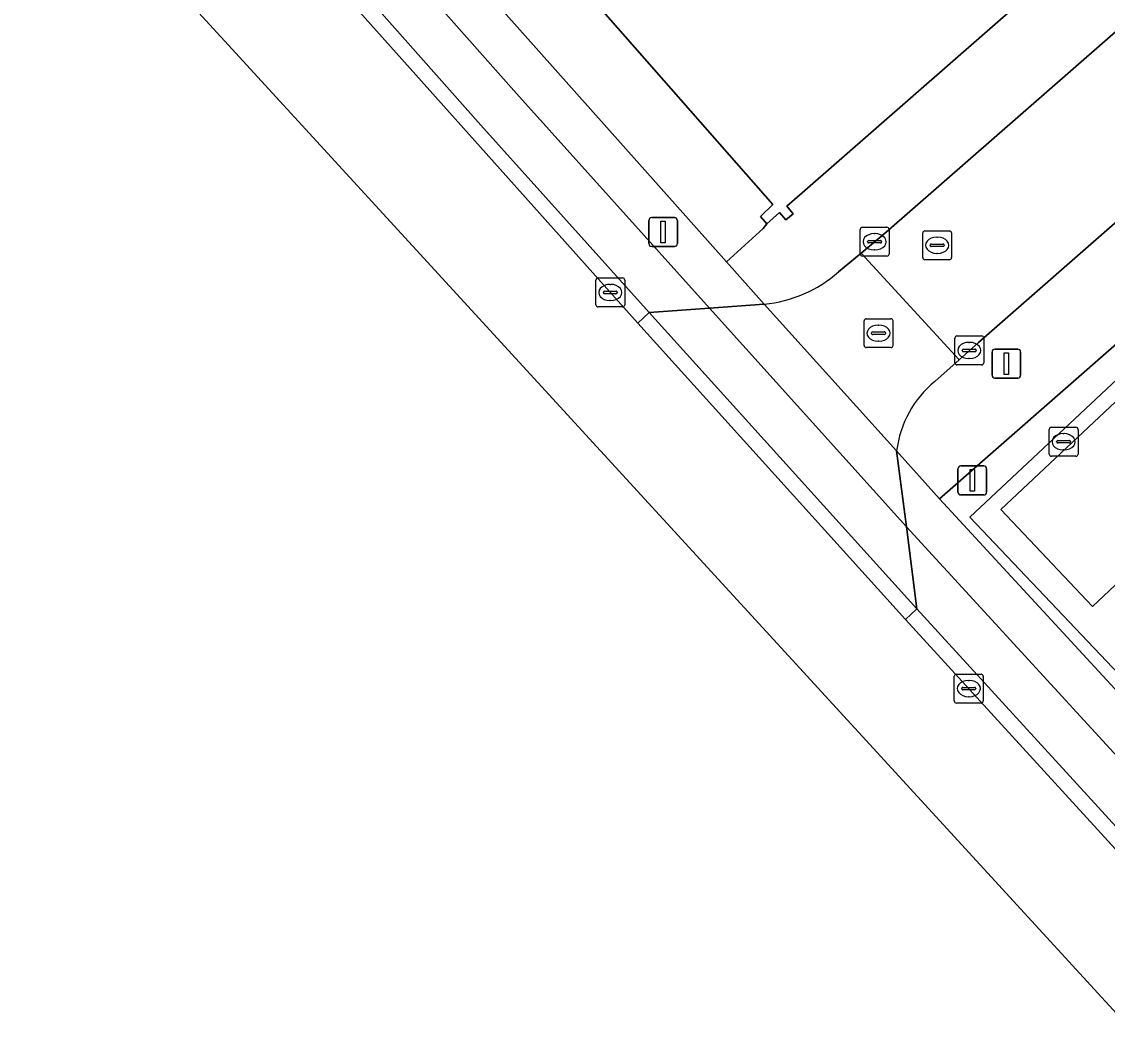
# Model space of a CAD drawing. Extents: x 160663 to 161506, y 382245 to 383291.
# Drawn here: x 160746.63 to 160784.22, y 383003.62 to 383038.76 of the extents above; entities that cross this region are included whole.
import ezdxf

# ---------------------------------------------------------------- set-up
doc = ezdxf.new("R2010")
doc.units = 0
for name, color, linetype in [('IMGEO_Berm_gesloten', 7, 'Continuous'), ('IMGEO_Berm_open', 7, 'Continuous'), ('IMGEO_Fietspad_gesloten', 7, 'Continuous'), ('IMGEO_Groenvoorziening', 7, 'Continuous'), ('IMGEO_Haag', 7, 'Continuous'), ('IMGEO_Kolk', 7, 'Continuous'), ('IMGEO_Lichtmast', 7, 'Continuous'), ('IMGEO_Pand', 7, 'Continuous'), ('IMGEO_Parkeervlak_open', 7, 'Continuous'), ('IMGEO_Rijbaan_lokaal_gesloten', 7, 'Continuous'), ('IMGEO_Rijbaan_lokaal_open', 7, 'Continuous'), ('IMGEO_Rioolput', 7, 'Continuous'), ('IMGEO_Verkeersbordpaal', 7, 'Continuous'), ('IMGEO_Voetpad_open', 7, 'Continuous')]:
    doc.layers.add(name, color=color, linetype=linetype)

msp = doc.modelspace()

# ---------------------------------------------------------------- linework, layer by layer
at = {"layer": 'IMGEO_Berm_gesloten'}
msp.add_lwpolyline([(160691.872, 383117.281), (160690.98, 383116.666), (160694.714, 383111.885), (160698.642, 383106.855), (160700.685, 383104.38), (160701.821, 383103.003), (160707.188, 383096.777), (160756.002, 383041.721), (160767.962, 383028.335), (160768.358, 383028.694), (160762.53, 383035.176), (160707.345, 383097.37)], dxfattribs=at)
at = {"layer": 'IMGEO_Berm_open'}
for points in [[(160768.358, 383028.694), (160767.962, 383028.335), (160777.232, 383018.081), (160777.628, 383018.442)], [(160777.628, 383018.442), (160777.232, 383018.081), (160830.64, 382959.7), (160831.032, 382960.06), (160829.19, 382962.074)]]:
    msp.add_lwpolyline(points, close=True, dxfattribs=at)
at = {"layer": 'IMGEO_Fietspad_gesloten'}
for points in [[(160694.239, 383113.304), (160699.114, 383107.117), (160701.082, 383104.713), (160702.219, 383103.325), (160707.345, 383097.37), (160762.53, 383035.176), (160768.358, 383028.694), (160770.443, 383028.844), (160763.764, 383036.278), (160718.771, 383086.968)], [(160842.206, 382950.625), (160831.457, 382962.256), (160830.559, 382963.235), (160777.267, 383021.287), (160777.628, 383018.442), (160829.19, 382962.074), (160831.032, 382960.06), (160840.811, 382949.506)]]:
    msp.add_lwpolyline(points, dxfattribs=at)
msp.add_lwpolyline([(160770.443, 383028.844), (160768.358, 383028.694), (160777.628, 383018.442), (160777.267, 383021.287)], close=True, dxfattribs=at)
at = {"layer": 'IMGEO_Groenvoorziening'}
for points in [[(160747.748, 383057.366), (160747.992, 383057.089), (160747.804, 383056.924), (160748.161, 383056.502), (160747.966, 383056.336), (160771.029, 383030.453), (160772.306, 383031.61), (160772.432, 383031.763), (160772.216, 383032.016), (160772.635, 383032.43), (160760.563, 383046.173), (160756.307, 383051.019), (160752.347, 383055.527), (160749.42, 383058.859)], [(160789.344, 383011.21), (160779.461, 383021.614), (160789.275, 383030.805), (160788.799, 383031.347), (160778.405, 383022.258), (160790.688, 383008.954), (160791.112, 383009.349)]]:
    msp.add_lwpolyline(points, close=True, dxfattribs=at)
at = {"layer": 'IMGEO_Haag'}
for points in [[(160747.748, 383057.366), (160747.992, 383057.089), (160747.804, 383056.924), (160748.161, 383056.502), (160747.966, 383056.336), (160771.029, 383030.453), (160772.306, 383031.61), (160772.432, 383031.763), (160772.216, 383032.016), (160772.635, 383032.43), (160760.563, 383046.173), (160756.307, 383051.019), (160752.347, 383055.527), (160749.42, 383058.859)], [(160779.461, 383021.614), (160789.275, 383030.805), (160788.799, 383031.347), (160778.405, 383022.258), (160790.688, 383008.954), (160791.112, 383009.349), (160789.344, 383011.21)]]:
    msp.add_lwpolyline(points, close=True, dxfattribs=at)
at = {"layer": 'IMGEO_Kolk'}
for p, q in [((160775.661, 383030.722), (160775.661, 383031.574)), ((160775.736, 383031.648), (160776.588, 383031.648)), ((160776.662, 383031.574), (160776.662, 383030.722)), ((160775.92, 383031.142), (160775.92, 383031.154)), ((160776.358, 383031.105), (160775.96, 383031.105)), ((160775.963, 383031.191), (160776.361, 383031.191)), ((160776.149, 383031.428), (160776.174, 383031.428)), ((160776.404, 383031.154), (160776.404, 383031.142)), ((160776.172, 383030.868), (160776.147, 383030.868)), ((160776.588, 383030.648), (160775.736, 383030.648)), ((160766.511, 383028.967), (160766.511, 383029.819)), ((160766.586, 383029.893), (160767.438, 383029.893)), ((160766.999, 383029.673), (160767.024, 383029.673)), ((160767.512, 383029.819), (160767.512, 383028.967)), ((160766.77, 383029.387), (160766.77, 383029.399)), ((160767.208, 383029.35), (160766.81, 383029.35)), ((160766.813, 383029.436), (160767.211, 383029.436)), ((160767.254, 383029.399), (160767.254, 383029.387)), ((160767.438, 383028.893), (160766.586, 383028.893)), ((160767.022, 383029.113), (160766.997, 383029.113)), ((160778.937, 383026.961), (160778.937, 383027.813)), ((160779.012, 383027.887), (160779.864, 383027.887)), ((160779.938, 383027.813), (160779.938, 383026.961)), ((160779.196, 383027.381), (160779.196, 383027.393)), ((160779.634, 383027.344), (160779.236, 383027.344)), ((160779.239, 383027.43), (160779.637, 383027.43)), ((160779.425, 383027.667), (160779.45, 383027.667)), ((160779.68, 383027.393), (160779.68, 383027.381)), ((160779.448, 383027.107), (160779.423, 383027.107)), ((160779.864, 383026.887), (160779.012, 383026.887)), ((160782.279, 383024.728), (160783.131, 383024.728)), ((160782.204, 383023.802), (160782.204, 383024.654)), ((160782.692, 383024.508), (160782.717, 383024.508)), ((160783.205, 383024.654), (160783.205, 383023.802)), ((160782.463, 383024.222), (160782.463, 383024.234)), ((160782.901, 383024.185), (160782.503, 383024.185)), ((160782.506, 383024.271), (160782.904, 383024.271)), ((160782.715, 383023.948), (160782.69, 383023.948)), ((160782.947, 383024.234), (160782.947, 383024.222)), ((160783.131, 383023.728), (160782.279, 383023.728)), ((160778.92, 383015.261), (160778.92, 383016.113)), ((160778.995, 383016.187), (160779.847, 383016.187)), ((160779.921, 383016.113), (160779.921, 383015.261)), ((160779.179, 383015.681), (160779.179, 383015.693)), ((160779.222, 383015.73), (160779.62, 383015.73)), ((160779.408, 383015.967), (160779.433, 383015.967)), ((160779.663, 383015.693), (160779.663, 383015.681)), ((160779.617, 383015.644), (160779.219, 383015.644)), ((160779.431, 383015.407), (160779.406, 383015.407)), ((160779.847, 383015.187), (160778.995, 383015.187))]:
    msp.add_line(p, q, dxfattribs=at)
for points in [[(160775.661, 383030.722), (160775.661, 383031.574)], [(160775.736, 383031.648), (160776.588, 383031.648)], [(160776.662, 383031.574), (160776.662, 383030.722)], [(160776.588, 383030.648), (160775.736, 383030.648)], [(160766.511, 383028.967), (160766.511, 383029.819)], [(160766.586, 383029.893), (160767.438, 383029.893)], [(160767.512, 383029.819), (160767.512, 383028.967)], [(160767.438, 383028.893), (160766.586, 383028.893)], [(160778.937, 383026.961), (160778.937, 383027.813)], [(160779.012, 383027.887), (160779.864, 383027.887)], [(160779.938, 383027.813), (160779.938, 383026.961)], [(160779.864, 383026.887), (160779.012, 383026.887)], [(160782.279, 383024.728), (160783.131, 383024.728)], [(160782.204, 383023.802), (160782.204, 383024.654)], [(160783.205, 383024.654), (160783.205, 383023.802)], [(160783.131, 383023.728), (160782.279, 383023.728)], [(160778.92, 383015.261), (160778.92, 383016.113)], [(160778.995, 383016.187), (160779.847, 383016.187)], [(160779.921, 383016.113), (160779.921, 383015.261)], [(160779.847, 383015.187), (160778.995, 383015.187)]]:
    msp.add_lwpolyline(points, dxfattribs=at)
for centre, radius, start, end in [((160775.738, 383031.572), 0.0765, 91.552, 178.448), ((160775.738, 383031.572), 0.0765, 91.552, 178.448), ((160776.586, 383031.572), 0.0765, 1.552, 88.448), ((160776.586, 383031.572), 0.0765, 1.552, 88.448), ((160775.96, 383031.151), 0.0403, 85.8775, 175.7526), ((160775.957, 383031.141), 0.0366, 178.938, 274.7102), ((160776.361, 383031.148), 0.043, 264.8664, 352.4533), ((160776.365, 383031.153), 0.0386, 1.7309, 96.639), ((160775.738, 383030.724), 0.0765, 181.552, 268.448), ((160775.738, 383030.724), 0.0765, 181.552, 268.448), ((160776.586, 383030.724), 0.0765, 271.552, 358.448), ((160776.586, 383030.724), 0.0765, 271.552, 358.448), ((160766.588, 383029.817), 0.0765, 91.552, 178.448), ((160766.588, 383029.817), 0.0765, 91.552, 178.448), ((160767.436, 383029.817), 0.0765, 1.552, 88.448), ((160767.436, 383029.817), 0.0765, 1.552, 88.448), ((160766.81, 383029.396), 0.0403, 85.8775, 175.7526), ((160766.807, 383029.386), 0.0366, 178.938, 274.7102), ((160767.211, 383029.393), 0.043, 264.8664, 352.4533), ((160767.215, 383029.398), 0.0386, 1.7309, 96.639), ((160766.588, 383028.969), 0.0765, 181.552, 268.448), ((160766.588, 383028.969), 0.0765, 181.552, 268.448), ((160767.436, 383028.969), 0.0765, 271.552, 358.448), ((160767.436, 383028.969), 0.0765, 271.552, 358.448), ((160779.014, 383027.811), 0.0765, 91.552, 178.448), ((160779.014, 383027.811), 0.0765, 91.552, 178.448), ((160779.862, 383027.811), 0.0765, 1.552, 88.448), ((160779.862, 383027.811), 0.0765, 1.552, 88.448), ((160779.236, 383027.39), 0.0403, 85.8775, 175.7526), ((160779.233, 383027.38), 0.0366, 178.938, 274.7102), ((160779.637, 383027.387), 0.043, 264.8664, 352.4533), ((160779.641, 383027.392), 0.0386, 1.7309, 96.639), ((160779.014, 383026.963), 0.0765, 181.552, 268.448), ((160779.014, 383026.963), 0.0765, 181.552, 268.448), ((160779.862, 383026.963), 0.0765, 271.552, 358.448), ((160779.862, 383026.963), 0.0765, 271.552, 358.448), ((160782.281, 383024.652), 0.0765, 91.552, 178.448), ((160782.281, 383024.652), 0.0765, 91.552, 178.448), ((160783.129, 383024.652), 0.0765, 1.552, 88.448), ((160783.129, 383024.652), 0.0765, 1.552, 88.448), ((160782.503, 383024.231), 0.0403, 85.8775, 175.7526), ((160782.5, 383024.221), 0.0366, 178.938, 274.7102), ((160782.904, 383024.228), 0.043, 264.8664, 352.4533), ((160782.908, 383024.233), 0.0386, 1.7309, 96.639), ((160782.281, 383023.804), 0.0765, 181.552, 268.448), ((160782.281, 383023.804), 0.0765, 181.552, 268.448), ((160783.129, 383023.804), 0.0765, 271.552, 358.448), ((160783.129, 383023.804), 0.0765, 271.552, 358.448), ((160778.997, 383016.111), 0.0765, 91.552, 178.448), ((160778.997, 383016.111), 0.0765, 91.552, 178.448), ((160779.845, 383016.111), 0.0765, 1.552, 88.448), ((160779.845, 383016.111), 0.0765, 1.552, 88.448), ((160779.219, 383015.69), 0.0403, 85.8775, 175.7526), ((160779.216, 383015.68), 0.0366, 178.938, 274.7102), ((160779.62, 383015.687), 0.043, 264.8664, 352.4533), ((160779.624, 383015.692), 0.0386, 1.7309, 96.639), ((160778.997, 383015.263), 0.0765, 181.552, 268.448), ((160778.997, 383015.263), 0.0765, 181.552, 268.448), ((160779.845, 383015.263), 0.0765, 271.552, 358.448), ((160779.845, 383015.263), 0.0765, 271.552, 358.448)]:
    msp.add_arc(centre, radius, start, end, dxfattribs=at)
for centre, major_axis, ratio, start_param, end_param in [((160776.148, 383031.148), (-0.387, 0.002), 0.722429, 4.712389, 7.853982), ((160776.173, 383031.148), (-0.39, 0.002), 0.717154, 1.570796, 4.712389), ((160766.998, 383029.393), (-0.387, 0.002), 0.722429, 4.712389, 7.853982), ((160767.023, 383029.393), (-0.39, 0.002), 0.717154, 1.570796, 4.712389), ((160779.424, 383027.387), (-0.387, 0.002), 0.722429, 4.712389, 7.853982), ((160779.449, 383027.387), (-0.39, 0.002), 0.717154, 1.570796, 4.712389), ((160782.691, 383024.228), (-0.387, 0.002), 0.722429, 4.712389, 7.853982), ((160782.716, 383024.228), (-0.39, 0.002), 0.717154, 1.570796, 4.712389), ((160779.407, 383015.687), (-0.387, 0.002), 0.722429, 4.712389, 7.853982), ((160779.432, 383015.687), (-0.39, 0.002), 0.717154, 1.570796, 4.712389)]:
    msp.add_ellipse(centre, major_axis=major_axis, ratio=ratio, start_param=start_param, end_param=end_param, dxfattribs=at)
at = {"layer": 'IMGEO_Lichtmast'}
for p, q in [((160768.343, 383031.081), (160768.343, 383031.881)), ((160768.343, 383031.881), (160768.343, 383031.081)), ((160768.443, 383031.981), (160769.233, 383031.981)), ((160769.233, 383031.981), (160768.443, 383031.981)), ((160769.333, 383031.881), (160769.333, 383031.081)), ((160769.333, 383031.081), (160769.333, 383031.881)), ((160769.233, 383030.981), (160768.443, 383030.981)), ((160768.443, 383030.981), (160769.233, 383030.981)), ((160779.047, 383022.489), (160779.047, 383023.289)), ((160779.047, 383023.289), (160779.047, 383022.489)), ((160779.147, 383023.389), (160779.937, 383023.389)), ((160779.937, 383023.389), (160779.147, 383023.389)), ((160780.037, 383023.289), (160780.037, 383022.489)), ((160780.037, 383022.489), (160780.037, 383023.289)), ((160779.937, 383022.389), (160779.147, 383022.389)), ((160779.147, 383022.389), (160779.937, 383022.389))]:
    msp.add_line(p, q, dxfattribs=at)
for points in [[(160768.763, 383031.856), (160768.913, 383031.856), (160768.913, 383031.106), (160768.763, 383031.106), (160768.763, 383031.856)], [(160779.467, 383023.264), (160779.617, 383023.264), (160779.617, 383022.514), (160779.467, 383022.514), (160779.467, 383023.264)]]:
    msp.add_lwpolyline(points, dxfattribs=at)
for centre, start, end in [((160768.443, 383031.881), 90, 180), ((160768.443, 383031.881), 90, 180), ((160769.233, 383031.881), 0, 90), ((160769.233, 383031.881), 360, 90), ((160768.443, 383031.081), 180, 270), ((160768.443, 383031.081), 180, 270), ((160769.233, 383031.081), 270, 0), ((160769.233, 383031.081), 270, 0), ((160779.147, 383023.289), 90, 180), ((160779.147, 383023.289), 90, 180), ((160779.937, 383023.289), 0, 90), ((160779.937, 383023.289), 360, 90), ((160779.147, 383022.489), 180, 270), ((160779.147, 383022.489), 180, 270), ((160779.937, 383022.489), 270, 0), ((160779.937, 383022.489), 270, 0)]:
    msp.add_arc(centre, 0.1, start, end, dxfattribs=at)
at = {"layer": 'IMGEO_Pand'}
msp.add_lwpolyline([(160760.563, 383046.173), (160772.635, 383032.43), (160772.216, 383032.016), (160772.432, 383031.763), (160772.871, 383032.154), (160773.088, 383031.903), (160773.344, 383032.118), (160773.126, 383032.378), (160773.657, 383032.835), (160785.093, 383042.838), (160785.404, 383042.466), (160788.374, 383045.042), (160787.902, 383045.586), (160788.84, 383046.396), (160788.94, 383046.482), (160788.287, 383047.244), (160788.458, 383047.394), (160782.484, 383054.246), (160781.278, 383053.198), (160773.152, 383046.089), (160770.736, 383048.852), (160776.347, 383053.751), (160773.339, 383057.204)], close=True, dxfattribs=at)
at = {"layer": 'IMGEO_Parkeervlak_open'}
msp.add_lwpolyline([(160792.788, 383027.057), (160789.617, 383030.407), (160780.527, 383021.88), (160783.707, 383018.528)], close=True, dxfattribs=at)
at = {"layer": 'IMGEO_Rijbaan_lokaal_gesloten'}
for points in [[(160845.035, 382944.34), (160842.06, 382947.363), (160830.64, 382959.7), (160777.232, 383018.081), (160767.962, 383028.335), (160756.002, 383041.721), (160707.188, 383096.777), (160701.821, 383103.003), (160700.685, 383104.38), (160698.642, 383106.855), (160694.714, 383111.885), (160692.256, 383109.63)], [(160691.463, 383108.887), (160690.092, 383107.358), (160792.96, 382995.267), (160844.823, 382938.754), (160856.414, 382930.084)]]:
    msp.add_lwpolyline(points, dxfattribs=at)
at = {"layer": 'IMGEO_Rijbaan_lokaal_open'}
for points in [[(160805.468, 383056.726), (160776.565, 383031.484), (160775.693, 383030.755), (160779.086, 383027.065), (160779.753, 383027.663), (160785.031, 383032.272)], [(160775.693, 383030.755), (160774.905, 383030.101)], [(160778.241, 383026.31), (160779.086, 383027.065), (160775.693, 383030.755)], [(160789.275, 383030.805), (160779.461, 383021.614), (160789.344, 383011.21)], [(160772.34, 383028.989), (160776.924, 383023.917)]]:
    msp.add_lwpolyline(points, dxfattribs=at)
msp.add_lwpolyline([(160783.707, 383018.528), (160780.527, 383021.88), (160789.617, 383030.407), (160792.788, 383027.057)], close=True, dxfattribs=at)
for centre, radius, start, end in [((160771.915, 383033.484), 4.515, 275.4034, 311.4728), ((160780.585, 383023.461), 3.689, 129.4454, 172.9018)]:
    msp.add_arc(centre, radius, start, end, dxfattribs=at)
at = {"layer": 'IMGEO_Rioolput'}
for p, q in [((160777.825, 383030.598), (160777.825, 383031.45)), ((160777.9, 383031.524), (160778.752, 383031.524)), ((160778.826, 383031.45), (160778.826, 383030.598)), ((160778.313, 383031.304), (160778.338, 383031.304)), ((160778.084, 383031.018), (160778.084, 383031.03)), ((160778.522, 383030.981), (160778.124, 383030.981)), ((160778.127, 383031.067), (160778.525, 383031.067)), ((160778.336, 383030.744), (160778.311, 383030.744)), ((160778.568, 383031.03), (160778.568, 383031.018)), ((160778.752, 383030.524), (160777.9, 383030.524)), ((160775.871, 383028.484), (160776.723, 383028.484)), ((160775.796, 383027.558), (160775.796, 383028.41)), ((160776.284, 383028.264), (160776.309, 383028.264)), ((160776.797, 383028.41), (160776.797, 383027.558)), ((160776.055, 383027.978), (160776.055, 383027.99)), ((160776.493, 383027.941), (160776.095, 383027.941)), ((160776.098, 383028.027), (160776.496, 383028.027)), ((160776.307, 383027.704), (160776.282, 383027.704)), ((160776.539, 383027.99), (160776.539, 383027.978)), ((160776.723, 383027.484), (160775.871, 383027.484))]:
    msp.add_line(p, q, dxfattribs=at)
for points in [[(160777.825, 383030.598), (160777.825, 383031.45)], [(160777.9, 383031.524), (160778.752, 383031.524)], [(160778.826, 383031.45), (160778.826, 383030.598)], [(160778.752, 383030.524), (160777.9, 383030.524)], [(160775.871, 383028.484), (160776.723, 383028.484)], [(160775.796, 383027.558), (160775.796, 383028.41)], [(160776.797, 383028.41), (160776.797, 383027.558)], [(160776.723, 383027.484), (160775.871, 383027.484)]]:
    msp.add_lwpolyline(points, dxfattribs=at)
for centre, radius, start, end in [((160777.902, 383031.448), 0.0765, 91.552, 178.448), ((160777.902, 383031.448), 0.0765, 91.552, 178.448), ((160778.75, 383031.448), 0.0765, 1.552, 88.448), ((160778.75, 383031.448), 0.0765, 1.552, 88.448), ((160778.124, 383031.027), 0.0403, 85.8775, 175.7526), ((160778.529, 383031.029), 0.0386, 1.7309, 96.639), ((160778.121, 383031.017), 0.0366, 178.938, 274.7102), ((160778.525, 383031.024), 0.043, 264.8664, 352.4533), ((160777.902, 383030.6), 0.0765, 181.552, 268.448), ((160777.902, 383030.6), 0.0765, 181.552, 268.448), ((160778.75, 383030.6), 0.0765, 271.552, 358.448), ((160778.75, 383030.6), 0.0765, 271.552, 358.448), ((160775.873, 383028.408), 0.0765, 91.552, 178.448), ((160775.873, 383028.408), 0.0765, 91.552, 178.448), ((160776.721, 383028.408), 0.0765, 1.552, 88.448), ((160776.721, 383028.408), 0.0765, 1.552, 88.448), ((160776.095, 383027.987), 0.0403, 85.8775, 175.7526), ((160776.092, 383027.977), 0.0366, 178.938, 274.7102), ((160776.496, 383027.984), 0.043, 264.8664, 352.4533), ((160776.5, 383027.989), 0.0386, 1.7309, 96.639), ((160775.873, 383027.56), 0.0765, 181.552, 268.448), ((160775.873, 383027.56), 0.0765, 181.552, 268.448), ((160776.721, 383027.56), 0.0765, 271.552, 358.448), ((160776.721, 383027.56), 0.0765, 271.552, 358.448)]:
    msp.add_arc(centre, radius, start, end, dxfattribs=at)
for centre, major_axis, ratio, start_param, end_param in [((160778.312, 383031.024), (-0.387, 0.002), 0.722429, 4.712389, 7.853982), ((160778.337, 383031.024), (-0.39, 0.002), 0.717154, 1.570796, 4.712389), ((160776.283, 383027.984), (-0.387, 0.002), 0.722429, 4.712389, 7.853982), ((160776.308, 383027.984), (-0.39, 0.002), 0.717154, 1.570796, 4.712389)]:
    msp.add_ellipse(centre, major_axis=major_axis, ratio=ratio, start_param=start_param, end_param=end_param, dxfattribs=at)
at = {"layer": 'IMGEO_Verkeersbordpaal'}
for p, q in [((160780.227, 383026.532), (160780.227, 383027.332)), ((160780.227, 383027.332), (160780.227, 383026.532)), ((160780.327, 383027.432), (160781.117, 383027.432)), ((160781.117, 383027.432), (160780.327, 383027.432)), ((160781.217, 383027.332), (160781.217, 383026.532)), ((160781.217, 383026.532), (160781.217, 383027.332)), ((160781.117, 383026.432), (160780.327, 383026.432)), ((160780.327, 383026.432), (160781.117, 383026.432))]:
    msp.add_line(p, q, dxfattribs=at)
msp.add_lwpolyline([(160780.647, 383027.307), (160780.797, 383027.307), (160780.797, 383026.557), (160780.647, 383026.557), (160780.647, 383027.307)], dxfattribs=at)
for centre, start, end in [((160780.327, 383027.332), 90, 180), ((160780.327, 383027.332), 90, 180), ((160781.117, 383027.332), 0, 90), ((160781.117, 383027.332), 360, 90), ((160780.327, 383026.532), 180, 270), ((160780.327, 383026.532), 180, 270), ((160781.117, 383026.532), 270, 0), ((160781.117, 383026.532), 270, 0)]:
    msp.add_arc(centre, 0.1, start, end, dxfattribs=at)
at = {"layer": 'IMGEO_Voetpad_open'}
for points in [[(160696.071, 383113.574), (160702.367, 383105.793), (160703.534, 383104.351), (160718.771, 383086.968), (160763.764, 383036.278), (160770.443, 383028.844), (160772.34, 383028.989), (160771.029, 383030.453), (160747.966, 383056.336), (160748.161, 383056.502), (160747.804, 383056.924), (160740.73, 383064.964), (160740.378, 383065.36), (160740.251, 383065.247), (160729.683, 383077.158)], [(160848.555, 383094.624), (160847.06, 383096.364), (160809.442, 383063.5), (160809.549, 383063.39), (160807.695, 383061.773), (160807.556, 383061.652), (160804.354, 383058.755), (160789.437, 383045.729), (160788.84, 383046.396), (160787.902, 383045.586), (160788.374, 383045.042), (160785.404, 383042.466), (160785.093, 383042.838), (160773.657, 383032.835), (160773.126, 383032.378), (160773.344, 383032.118), (160773.088, 383031.903), (160772.871, 383032.154), (160772.432, 383031.763), (160772.306, 383031.61), (160771.029, 383030.453), (160772.34, 383028.989)], [(160774.905, 383030.101), (160775.693, 383030.755), (160776.565, 383031.484), (160805.468, 383056.726), (160810.456, 383061.058), (160822.843, 383071.893)], [(160807.066, 383051.592), (160803.843, 383048.777), (160804.647, 383047.912), (160797.611, 383041.804), (160796.862, 383042.681), (160790.502, 383037.127), (160785.031, 383032.272), (160779.753, 383027.663), (160779.086, 383027.065), (160778.241, 383026.31)], [(160776.924, 383023.917), (160778.405, 383022.258), (160788.799, 383031.347), (160791.529, 383033.734), (160796.666, 383038.286)], [(160820.723, 382976.958), (160819.203, 382978.602), (160818.831, 382978.258), (160816.545, 382980.73), (160814.259, 382983.203), (160814.624, 382983.54), (160813.103, 382985.185), (160811.582, 382986.83), (160811.218, 382986.494), (160808.902, 382988.965), (160805.016, 382993.11), (160805.311, 382993.382), (160804.689, 382994.083), (160802.928, 382996.067), (160802.837, 382996.169), (160802.719, 382996.059), (160797.509, 383001.643), (160790.688, 383008.954), (160778.405, 383022.258), (160776.924, 383023.917), (160777.267, 383021.287), (160830.559, 382963.235), (160831.457, 382962.256), (160842.206, 382950.625)]]:
    msp.add_lwpolyline(points, dxfattribs=at)
msp.add_lwpolyline([(160772.34, 383028.989), (160770.443, 383028.844), (160777.267, 383021.287), (160776.924, 383023.917)], close=True, dxfattribs=at)
for centre, radius, start, end in [((160771.915, 383033.484), 4.515, 275.4034, 311.4728), ((160780.585, 383023.461), 3.689, 129.4454, 172.9018)]:
    msp.add_arc(centre, radius, start, end, dxfattribs=at)

doc.saveas('drawing.dxf')
